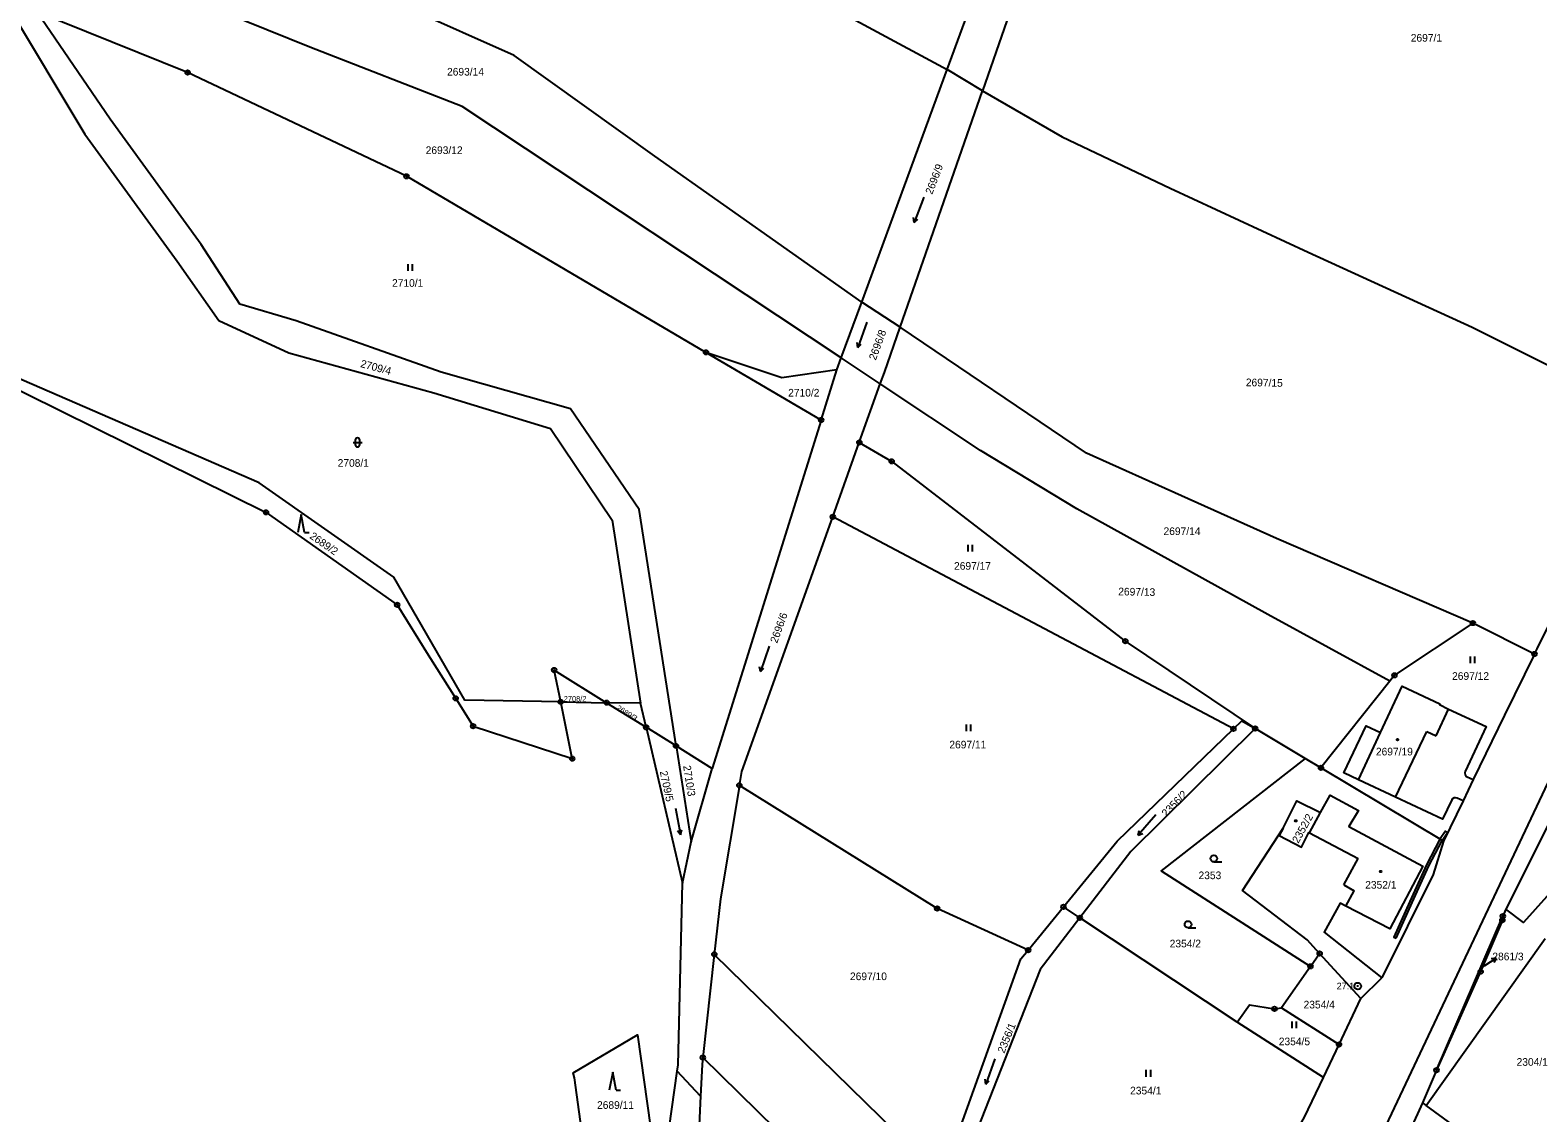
# Model space of a CAD drawing. Extents: x -562167 to -556918, y -1077891 to -1070763.
# Drawn here: x -561249.9 to -560914.6, y -1077269.2 to -1077028.4 of the extents above; entities that cross this region are included whole.
import ezdxf

# ---------------------------------------------------------------- set-up
doc = ezdxf.new("R2010")
doc.units = 0
for name, color, linetype in [('Hranice parcel', 7, 'Continuous'), ('Parcelní čísla', 7, 'Continuous'), ('Pop  PČ popisy', 7, 'Continuous'), ('Vnitřní kresba', 7, 'Continuous'), ('Věcná břemena k části', 7, 'Continuous'), ('Značky bodu BP', 7, 'Continuous'), ('Značky budov', 7, 'Continuous'), ('Značky kultur', 7, 'Continuous')]:
    doc.layers.add(name, color=color, linetype=linetype)

msp = doc.modelspace()

# ---------------------------------------------------------------- linework, layer by layer
at = {"layer": 'Hranice parcel'}
for p, q in [((-561065.02, -1077088.9), (-561046.04, -1077037.13)), ((-561038.16, -1077041.84), (-561046.04, -1077037.13)), ((-561056.47, -1077094.44), (-561038.16, -1077041.84)), ((-561069.56, -1077101.27), (-561065.02, -1077088.9)), ((-561056.47, -1077094.44), (-561065.02, -1077088.9)), ((-561074.03, -1077115.1), (-561099.65, -1077100.04)), ((-561070.54, -1077103.95), (-561069.56, -1077101.27)), ((-561060.88, -1077107.05), (-561069.56, -1077101.27)), ((-561074.03, -1077115.1), (-561070.54, -1077103.95)), ((-561065.54, -1077120.08), (-561060.88, -1077107.05)), ((-561074.03, -1077115.1), (-561098.26, -1077192.6)), ((-561071.45, -1077136.62), (-561065.54, -1077120.08)), ((-560982.35, -1077183.79), (-561071.45, -1077136.62)), ((-560915.38, -1077167.15), (-560929.1, -1077160.27)), ((-560947.56, -1077173.18), (-560962.88, -1077192.49)), ((-561131.95, -1077177.81), (-561121.74, -1077177.98)), ((-561114.19, -1077178.11), (-561121.74, -1077177.98)), ((-561121.74, -1077177.98), (-561112.95, -1077183.46)), ((-561112.95, -1077183.46), (-561114.19, -1077178.11)), ((-560898.88, -1077178.11), (-560921.75, -1077223.9)), ((-561112.95, -1077183.46), (-561104.9, -1077218.1)), ((-561106.3, -1077187.6), (-561112.95, -1077183.46)), ((-560966.36, -1077190.41), (-560977.51, -1077183.74)), ((-561106.3, -1077187.6), (-561098.26, -1077192.6)), ((-561106.3, -1077187.6), (-561102.96, -1077208.96)), ((-561102.96, -1077208.96), (-561098.26, -1077192.6)), ((-560962.88, -1077192.49), (-560966.36, -1077190.41)), ((-560935.64, -1077208.79), (-560962.88, -1077192.49)), ((-560929, -1077195.09), (-560931.29, -1077199.8)), ((-560931.29, -1077199.8), (-560935.64, -1077208.79)), ((-561104.9, -1077218.1), (-561102.96, -1077208.96)), ((-561027.99, -1077233.04), (-561020.13, -1077223.41)), ((-561016.49, -1077225.83), (-561020.13, -1077223.41)), ((-560981.55, -1077249.06), (-561016.49, -1077225.83)), ((-560937.18, -1077259.74), (-560922.43, -1077225.48)), ((-560921.75, -1077223.9), (-560922.43, -1077225.48)), ((-560939.48, -1077267.56), (-560913.02, -1077230.47)), ((-560965.19, -1077236.64), (-560963.18, -1077233.77)), ((-560954.02, -1077243.79), (-560963.18, -1077233.77)), ((-561097.8, -1077233.98), (-561100.35, -1077256.93)), ((-561047.81, -1077282.92), (-561097.8, -1077233.98)), ((-560965.19, -1077236.64), (-560971.63, -1077245.83)), ((-560954.02, -1077243.79), (-560949.36, -1077239.22)), ((-560958.86, -1077254.01), (-560954.02, -1077243.79)), ((-560971.63, -1077245.83), (-560958.86, -1077254.01)), ((-560962.35, -1077261.37), (-560981.55, -1077249.06)), ((-561031.96, -1077323.87), (-561100.35, -1077256.93)), ((-560962.35, -1077261.37), (-560958.86, -1077254.01)), ((-561108.58, -1077277.95), (-561106.03, -1077259.92)), ((-561100.84, -1077265.55), (-561106.03, -1077259.92)), ((-560937.18, -1077259.74), (-560940.29, -1077266.97)), ((-561100.84, -1077265.55), (-561101.39, -1077277.81)), ((-560940.29, -1077266.97), (-560939.48, -1077267.56)), ((-560920.11, -1077281.72), (-560939.48, -1077267.56))]:
    msp.add_line(p, q, dxfattribs=at)
for points in [[(-560963.94, -1077308.81), (-560963.98, -1077308.71), (-560964.12, -1077307.55), (-560964.1, -1077306.37), (-560963.51, -1077304.54), (-560947.79, -1077270.79), (-560911.07, -1077193.03), (-560895.5, -1077160.69), (-560864.98, -1077097.41), (-560828.76, -1077023.76), (-560797.24, -1076960.38), (-560765.37, -1076896.48), (-560764.51, -1076895.21), (-560762.93, -1076893.29), (-560760.78, -1076891.98), (-560758.42, -1076891.15)], [(-561294.31, -1076905.05), (-561281.49, -1076910.84), (-561279.26, -1076911.24), (-561240.08, -1076932.34), (-561200.97, -1076953.12), (-561165.85, -1076972.4), (-561097.5, -1077009.34), (-561046.04, -1077037.13)], [(-561046.04, -1077037.13), (-561035.81, -1077009.23), (-561014.3, -1076942.45), (-561012.03, -1076933.74)], [(-561004.67, -1076937.22), (-561006.05, -1076942.64), (-561027.31, -1077010.67), (-561038.16, -1077041.84)], [(-561065.02, -1077088.9), (-561111.05, -1077056.42), (-561142.3, -1077033.98), (-561189.62, -1077012.88), (-561213.02, -1077003.66), (-561243.88, -1076991.52), (-561258.07, -1076986.07)], [(-561069.56, -1077101.27), (-561153.88, -1077045.33), (-561187.73, -1077032.15), (-561253.53, -1077005.55)], [(-561255.33, -1077021.48), (-561255, -1077022.79), (-561237.77, -1077051.52), (-561217.24, -1077079.74), (-561208, -1077092.95), (-561192.38, -1077100.13), (-561160.19, -1077109.01), (-561134.2, -1077117.01), (-561120.53, -1077137.39), (-561114.19, -1077178.11)], [(-561099.65, -1077100.04), (-561166.25, -1077060.88), (-561214.92, -1077037.79), (-561248.44, -1077024.26)], [(-561106.3, -1077187.6), (-561114.52, -1077134.97), (-561129.75, -1077112.6), (-561158.5, -1077104.47), (-561190.75, -1077093.04), (-561203.31, -1077089.35), (-561211.92, -1077076.08), (-561232.14, -1077048.16), (-561248.44, -1077024.26)], [(-561038.16, -1077041.84), (-561020.47, -1077052.08), (-560996.39, -1077063.54), (-560965.73, -1077077.73), (-560929.25, -1077094.43), (-560910.58, -1077103.76), (-560890.53, -1077116.83)], [(-561131.95, -1077177.81), (-561153.26, -1077177.45), (-561169.05, -1077150.03), (-561198.97, -1077129.08), (-561271.02, -1077097.86), (-561272.16, -1077096.28)], [(-561060.88, -1077107.05), (-561059.98, -1077104.52), (-561056.47, -1077094.44)], [(-560929.1, -1077160.27), (-560972.75, -1077141.42), (-561015.02, -1077122.49), (-561056.47, -1077094.44)], [(-561273.75, -1077097.91), (-561197.47, -1077135.64), (-561168.3, -1077156.2), (-561161.39, -1077167.37), (-561155.3, -1077177.02), (-561151.43, -1077183.22), (-561129.38, -1077190.43), (-561131.95, -1077177.81)], [(-561070.54, -1077103.95), (-561082.74, -1077105.74), (-561099.65, -1077100.04)], [(-560947.56, -1077173.18), (-560974.72, -1077158.38), (-561017.19, -1077134.85), (-561038.62, -1077121.9), (-561060.88, -1077107.05)], [(-560915.38, -1077167.15), (-560914.8, -1077165.98), (-560890.53, -1077116.83)], [(-561065.54, -1077120.08), (-561058.34, -1077124.29), (-561006.4, -1077164.3), (-560977.51, -1077183.74)], [(-561092.22, -1077196.37), (-561091.7, -1077193.27), (-561071.45, -1077136.62)], [(-560929.1, -1077160.27), (-560946.54, -1077171.89), (-560947.56, -1077173.18)], [(-560915.38, -1077167.15), (-560922.04, -1077180.72), (-560929, -1077195.09)], [(-561131.95, -1077177.81), (-561133.4, -1077170.72), (-561121.74, -1077177.98)], [(-560931.29, -1077199.8), (-560932.57, -1077199.24), (-560932.93, -1077199.14), (-560933.26, -1077199.18), (-560933.6, -1077199.35), (-560933.81, -1077199.6), (-560935.86, -1077203.91), (-560946.27, -1077199.03), (-560954.55, -1077195.17), (-560957.79, -1077193.57), (-560952.81, -1077183.13), (-560949.64, -1077184.64), (-560944.81, -1077174.28), (-560936.44, -1077178.22), (-560936.54, -1077178.42), (-560934.49, -1077179.4), (-560926.11, -1077183.29), (-560930.81, -1077193.28), (-560930.89, -1077193.61), (-560930.84, -1077194.01), (-560930.63, -1077194.3), (-560930.36, -1077194.51), (-560929, -1077195.09)], [(-560982.35, -1077183.79), (-560980.49, -1077181.99), (-560977.51, -1077183.74)], [(-561020.13, -1077223.41), (-561008.18, -1077208.76), (-560982.35, -1077183.79)], [(-560977.51, -1077183.74), (-561005.15, -1077211.05), (-561016.49, -1077225.83)], [(-560882.56, -1077186.05), (-560900.32, -1077207.37), (-560917.82, -1077226.85), (-560921.75, -1077223.9)], [(-560966.36, -1077190.41), (-560998.41, -1077215.36), (-560965.19, -1077236.64)], [(-561092.22, -1077196.37), (-561096.43, -1077221.64), (-561097.8, -1077233.98)], [(-561027.99, -1077233.04), (-561048.22, -1077223.76), (-561092.22, -1077196.37)], [(-560971.32, -1077205.88), (-560968.27, -1077199.82), (-560962.97, -1077202.43)], [(-560962.97, -1077202.43), (-560960.84, -1077198.56), (-560954.56, -1077201.94), (-560956.67, -1077205.55), (-560940.26, -1077214.37), (-560947.56, -1077228.32), (-560957.35, -1077223.22), (-560958.64, -1077222.55), (-560962.19, -1077229), (-560949.36, -1077239.22)], [(-560971.32, -1077205.88), (-560972.14, -1077207.51), (-560967.19, -1077210.1), (-560965.55, -1077206.86), (-560965.4, -1077206.94), (-560962.97, -1077202.43)], [(-560963.18, -1077233.77), (-560965.93, -1077230.76), (-560980.32, -1077219.79), (-560971.32, -1077205.88)], [(-560935.64, -1077208.79), (-560937.91, -1077216.18), (-560949.36, -1077239.22)], [(-561106.03, -1077259.92), (-561105.84, -1077258.57), (-561104.9, -1077218.1)], [(-561016.49, -1077225.83), (-561025.33, -1077237.36), (-561039.29, -1077272.76)], [(-560922.43, -1077225.48), (-560922.54, -1077226.37), (-560927.37, -1077237.81), (-560937.18, -1077259.74)], [(-561047.81, -1077282.92), (-561042.5, -1077270.91), (-561029.59, -1077235), (-561027.99, -1077233.04)], [(-560981.55, -1077249.06), (-560978.78, -1077245.18), (-560973.21, -1077246.1), (-560971.63, -1077245.83)], [(-561126.79, -1077276.6), (-561128.88, -1077261.44), (-561129.2, -1077260.36), (-561114.86, -1077251.86), (-561112.01, -1077272.38)], [(-561100.35, -1077256.93), (-561100.52, -1077258.45), (-561100.84, -1077265.55)], [(-560975.67, -1077283.26), (-560971.5, -1077278.94), (-560966.55, -1077270.22), (-560962.35, -1077261.37)], [(-560940.29, -1077266.97), (-560950.27, -1077288.79), (-560960.26, -1077310.64)]]:
    msp.add_lwpolyline(points, dxfattribs=at)
at = {"layer": 'Pop  PČ popisy'}
for p, q in [((-560926.98, -1077236.84), (-560926.41, -1077236.47)), ((-560926.41, -1077236.47), (-560923.89, -1077234.84)), ((-560923.89, -1077234.84), (-560925.01, -1077234.96)), ((-560923.89, -1077234.84), (-560924.46, -1077235.8))]:
    msp.add_line(p, q, dxfattribs=at)
at = {"layer": 'Vnitřní kresba'}
for p, q in [((-560937.29, -1077185.37), (-560934.49, -1077179.4)), ((-560954.55, -1077195.17), (-560949.64, -1077184.64)), ((-560946.27, -1077199.03), (-560939.33, -1077184.42)), ((-560939.33, -1077184.42), (-560937.29, -1077185.37)), ((-560965.4, -1077206.94), (-560954.58, -1077212.63)), ((-560957.82, -1077218.53), (-560954.58, -1077212.63)), ((-560957.82, -1077218.53), (-560955.49, -1077219.83)), ((-560957.35, -1077223.22), (-560955.49, -1077219.83))]:
    msp.add_line(p, q, dxfattribs=at)
at = {"layer": 'Věcná břemena k části'}
for points in [[(-560935.92, -1077208.62), (-560934.71, -1077206.87), (-560935.2, -1077206.53), (-560936.43, -1077208.32)], [(-560946.15, -1077230.4), (-560942.58, -1077222.44), (-560938.87, -1077214.29), (-560935.92, -1077208.62), (-560936.43, -1077208.32), (-560939.41, -1077214.03), (-560943.12, -1077222.2), (-560946.7, -1077230.15)]]:
    msp.add_lwpolyline(points, close=True, dxfattribs=at)
at = {"layer": 'Značky bodu BP'}
for centre, radius in [((-561214.92, -1077037.79), 0.5), ((-561214.92, -1077037.79), 0.0303), ((-561166.25, -1077060.88), 0.5), ((-561166.25, -1077060.88), 0.0303), ((-561099.65, -1077100.04), 0.5), ((-561099.65, -1077100.04), 0.0303), ((-561074.03, -1077115.1), 0.5), ((-561074.03, -1077115.1), 0.0303), ((-561065.54, -1077120.08), 0.5), ((-561065.54, -1077120.08), 0.0303), ((-561058.34, -1077124.29), 0.5), ((-561058.34, -1077124.29), 0.0303), ((-561197.47, -1077135.64), 0.5), ((-561197.47, -1077135.64), 0.0303), ((-561071.45, -1077136.62), 0.5), ((-561071.45, -1077136.62), 0.0303), ((-561168.3, -1077156.2), 0.5), ((-561168.3, -1077156.2), 0.0303), ((-560929.1, -1077160.27), 0.5), ((-560929.1, -1077160.27), 0.0303), ((-561006.4, -1077164.3), 0.5), ((-561006.4, -1077164.3), 0.0303), ((-560915.38, -1077167.15), 0.5), ((-560915.38, -1077167.15), 0.0303), ((-561133.4, -1077170.72), 0.5), ((-561133.4, -1077170.72), 0.0303), ((-560946.54, -1077171.89), 0.5), ((-560946.54, -1077171.89), 0.0303), ((-561155.3, -1077177.02), 0.5), ((-561155.3, -1077177.02), 0.0303), ((-561131.95, -1077177.81), 0.5), ((-561131.95, -1077177.81), 0.0303), ((-561121.74, -1077177.98), 0.5), ((-561121.74, -1077177.98), 0.0303), ((-561151.43, -1077183.22), 0.5), ((-561151.43, -1077183.22), 0.0303), ((-561112.95, -1077183.46), 0.5), ((-561112.95, -1077183.46), 0.0303), ((-560982.35, -1077183.79), 0.5), ((-560977.51, -1077183.74), 0.5), ((-560982.35, -1077183.79), 0.0303), ((-560977.51, -1077183.74), 0.0303), ((-561129.38, -1077190.43), 0.5), ((-561106.3, -1077187.6), 0.5), ((-561106.3, -1077187.6), 0.0303), ((-561129.38, -1077190.43), 0.0303), ((-560962.88, -1077192.49), 0.5), ((-560962.88, -1077192.49), 0.0303), ((-561092.22, -1077196.37), 0.5), ((-561092.22, -1077196.37), 0.0303), ((-561048.22, -1077223.76), 0.5), ((-561048.22, -1077223.76), 0.0303), ((-561020.13, -1077223.41), 0.5), ((-561020.13, -1077223.41), 0.0303), ((-561016.49, -1077225.83), 0.5), ((-561016.49, -1077225.83), 0.0303), ((-560922.54, -1077226.37), 0.5), ((-560922.43, -1077225.48), 0.5), ((-560922.54, -1077226.37), 0.0303), ((-560922.43, -1077225.48), 0.0303), ((-561097.8, -1077233.98), 0.5), ((-561027.99, -1077233.04), 0.5), ((-561027.99, -1077233.04), 0.0303), ((-560963.18, -1077233.77), 0.5), ((-560963.18, -1077233.77), 0.0303), ((-561097.8, -1077233.98), 0.0303), ((-560965.19, -1077236.64), 0.5), ((-560965.19, -1077236.64), 0.0303), ((-560954.71, -1077241.03), 0.75), ((-560927.37, -1077237.81), 0.5), ((-560927.37, -1077237.81), 0.0303), ((-560954.71, -1077241.03), 0.03), ((-560973.21, -1077246.1), 0.5), ((-560973.21, -1077246.1), 0.0303), ((-560958.86, -1077254.01), 0.5), ((-561100.35, -1077256.93), 0.5), ((-561100.35, -1077256.93), 0.0303), ((-560958.86, -1077254.01), 0.0303), ((-560937.18, -1077259.74), 0.5), ((-560937.18, -1077259.74), 0.0303)]:
    msp.add_circle(centre, radius, dxfattribs=at)
at = {"layer": 'Značky budov'}
for centre in [(-560945.87, -1077186.19), (-560968.48, -1077204.27), (-560949.6, -1077215.54)]:
    msp.add_circle(centre, 0.175, dxfattribs=at)
at = {"layer": 'Značky kultur'}
for p, q in [((-561051.2, -1077065.53), (-561053.35, -1077071.13)), ((-561053.35, -1077071.13), (-561053.47, -1077070.04)), ((-561053.35, -1077071.13), (-561052.53, -1077070.4)), ((-561165.88, -1077081.89), (-561165.88, -1077080.39)), ((-561164.88, -1077081.89), (-561164.88, -1077080.39)), ((-561063.86, -1077093.3), (-561065.91, -1077098.94)), ((-561065.91, -1077098.94), (-561066.05, -1077097.85)), ((-561065.91, -1077098.94), (-561065.1, -1077098.2)), ((-561177.63, -1077119.57), (-561177.63, -1077120.57)), ((-561176.63, -1077120.57), (-561176.63, -1077119.57)), ((-561178.13, -1077120.07), (-561176.13, -1077120.07)), ((-561189.64, -1077136.12), (-561190.39, -1077140.12)), ((-561188.89, -1077140.12), (-561189.64, -1077136.12)), ((-561188.89, -1077140.12), (-561187.89, -1077140.12)), ((-561041.35, -1077144.38), (-561041.35, -1077142.88)), ((-561040.35, -1077144.38), (-561040.35, -1077142.88)), ((-561085.6, -1077165.4), (-561087.55, -1077171.07)), ((-561087.55, -1077171.07), (-561087.71, -1077169.98)), ((-560929.63, -1077169.19), (-560929.63, -1077167.69)), ((-560928.63, -1077169.19), (-560928.63, -1077167.69)), ((-561087.55, -1077171.07), (-561086.76, -1077170.31)), ((-561041.73, -1077184.33), (-561041.73, -1077182.83)), ((-561040.73, -1077184.33), (-561040.73, -1077182.83)), ((-561106.44, -1077201.46), (-561105.29, -1077207.35)), ((-560999.61, -1077202.96), (-561003.55, -1077207.49)), ((-561105.29, -1077207.35), (-561105.97, -1077206.49)), ((-561105.29, -1077207.35), (-561104.99, -1077206.3)), ((-561003.55, -1077207.49), (-561003.28, -1077206.43)), ((-561003.55, -1077207.49), (-561002.53, -1077207.08)), ((-560986.7, -1077213.41), (-560984.95, -1077213.41)), ((-560992.44, -1077228.06), (-560990.69, -1077228.06)), ((-560969.3, -1077250.39), (-560969.3, -1077248.89)), ((-560968.3, -1077250.39), (-560968.3, -1077248.89)), ((-561035.39, -1077257.18), (-561037.44, -1077262.82)), ((-561120.39, -1077260.17), (-561121.14, -1077264.17)), ((-561119.64, -1077264.17), (-561120.39, -1077260.17)), ((-561001.73, -1077261.19), (-561001.73, -1077259.69)), ((-561000.73, -1077261.19), (-561000.73, -1077259.69)), ((-561037.44, -1077262.82), (-561037.58, -1077261.73)), ((-561037.44, -1077262.82), (-561036.64, -1077262.08)), ((-561119.64, -1077264.17), (-561118.64, -1077264.17))]:
    msp.add_line(p, q, dxfattribs=at)
for centre in [(-560986.7, -1077212.66), (-560992.44, -1077227.31)]:
    msp.add_circle(centre, 0.75, dxfattribs=at)
for centre, start, end in [((-561177.13, -1077119.57), 0, 180), ((-561177.13, -1077120.57), 180, 359.9879)]:
    msp.add_arc(centre, 0.5, start, end, dxfattribs=at)

# ---------------------------------------------------------------- texts
at = {"layer": 'Parcelní čísla'}
for s, height, p in [('2697/1', 1.7, (-560942.91, -1077030.92)), ('2693/14', 1.7, (-561157.23, -1077038.46)), ('2693/12', 1.7, (-561161.98, -1077055.92)), ('2710/1', 1.7, (-561169.46, -1077085.46)), ('2710/2', 1.7, (-561081.37, -1077109.87)), ('2708/1', 1.7, (-561181.55, -1077125.5)), ('2697/14', 1.7, (-560997.89, -1077140.68)), ('2697/17', 1.7, (-561044.48, -1077148.4)), ('2697/12', 1.7, (-560933.72, -1077172.9)), ('2708/2', 1.2, (-561131.28, -1077177.71)), ('2697/11', 1.7, (-561045.52, -1077188.15)), ('2697/19', 1.7, (-560950.66, -1077189.71)), ('2353', 1.7, (-560990.11, -1077217.24)), ('2352/1', 1.7, (-560953.04, -1077219.35)), ('2354/2', 1.7, (-560996.52, -1077232.42)), ('2861/3', 1.7, (-560924.77, -1077235.29)), ('2697/10', 1.7, (-561067.62, -1077239.71)), ('2354/4', 1.7, (-560966.75, -1077246)), ('2354/5', 1.7, (-560972.26, -1077254.19)), ('2304/1', 1.7, (-560919.38, -1077258.76)), ('2354/1', 1.7, (-561005.32, -1077265.13)), ('2689/11', 1.7, (-561123.87, -1077268.34))]:
    msp.add_text(s, height=height, dxfattribs=at).set_placement(p)
for s, height, rotation, p in [('2696/9', 1.7, 69, (-561049.35, -1077065.04)), ('2696/8', 1.7, 70, (-561061.88, -1077101.92)), ('2709/4', 1.7, 345, (-561176.61, -1077103.29)), ('2697/15', 1.7, 359, (-560979.6, -1077107.56)), ('2689/2', 1.7, 325, (-561187.92, -1077141.28)), ('2697/13', 1.7, 359, (-561007.97, -1077154.09)), ('2696/6', 1.7, 70, (-561083.83, -1077164.86)), ('2689/3', 1.2, 328, (-561119.67, -1077179.45)), ('2709/5', 1.7, 282, (-561109.92, -1077193.33)), ('2710/3', 1.7, 279, (-561104.73, -1077192.05)), ('2356/2', 1.7, 46, (-560997.26, -1077203.51)), ('2352/2', 1.7, 61, (-560967.92, -1077209.39)), ('2356/1', 1.7, 68, (-561033.31, -1077256.1))]:
    msp.add_text(s, height=height, rotation=rotation, dxfattribs=at).set_placement(p)
at = {"layer": 'Značky bodu BP'}
msp.add_text('27.1', height=1.5, dxfattribs=at).set_placement((-560959.39, -1077241.78))

doc.saveas('drawing.dxf')
